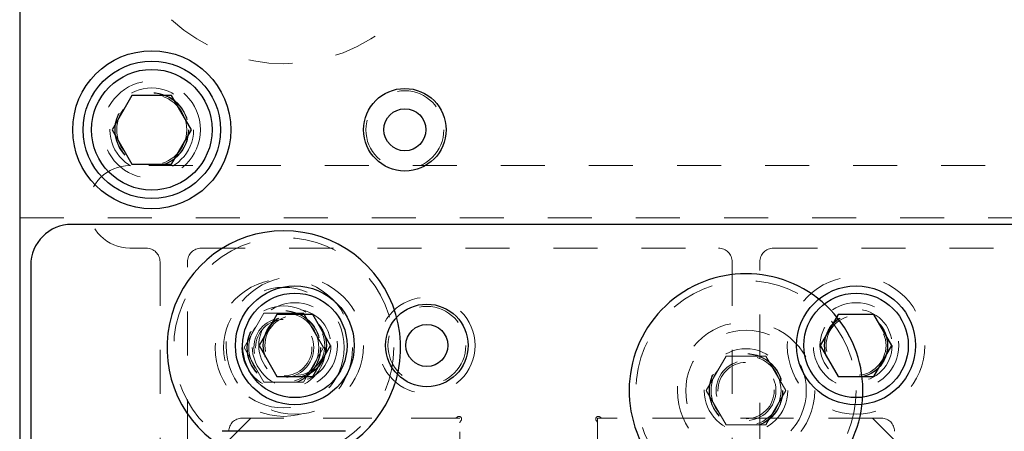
# Model space of a CAD drawing. Header units: inches. Extents: x 1880 to 2363, y -453 to -54.
# Tile 734 of 1056: x 1977.466 to 1979.703, y -66.676 to -65.741. Entities that reach past the tile are written whole.
import ezdxf

# ---------------------------------------------------------------- set-up
doc = ezdxf.new("R2010")
doc.units = ezdxf.units.IN
doc.header["$LTSCALE"] = 0.5
doc.header["$MEASUREMENT"] = 0
doc.linetypes.add('HIDDEN', pattern=[0.225, 0.15, -0.075])
for name, color, linetype in [('DIE-M-S', 8, 'Continuous'), ('DIE-M-S2', 1, 'Continuous'), ('DIE-M-S3', 8, 'Continuous'), ('PAD-M-S', 135, 'Continuous'), ('PBU-M-S', 8, 'Continuous'), ('RAI-M-S', 8, 'Continuous'), ('ST1-M-S', 193, 'Continuous'), ('ST2-M-S', 193, 'Continuous'), ('SVD-M-S', 8, 'Continuous'), ('SVE-M-S', 8, 'Continuous'), ('SVF-M-S', 8, 'Continuous')]:
    doc.layers.add(name, color=color, linetype=linetype)

msp = doc.modelspace()

# ---------------------------------------------------------------- linework, layer by layer
at = {"layer": 'DIE-M-S', "linetype": 'Continuous', "lineweight": 25}
msp.add_line((1977.46606, -64.11607), (1977.46606, -69.56607), dxfattribs=at)
at = {"layer": 'DIE-M-S', "linetype": 'HIDDEN', "lineweight": 18}
for p, q in [((1978.4551, -66.64607), (1977.97106, -66.64607)), ((1979.42356, -66.64607), (1978.78951, -66.64607)), ((1978.46606, -66.77707), (1978.46606, -66.65702)), ((1978.77856, -66.65702), (1978.77856, -66.85336))]:
    msp.add_line(p, q, dxfattribs=at)
for centre in [(1978.09106, -66.48097), (1979.36606, -66.48097)]:
    msp.add_circle(centre, 0.068, dxfattribs=at)
for centre, radius, start, end in [((1977.97106, -66.67607), 0.03, 90, 180), ((1978.4551, -66.64007), 0.006, 270, 317.40773), ((1978.46394, -66.64819), 0.006, 312.59227, 137.40773), ((1978.47206, -66.65702), 0.006, 132.59227, 180), ((1978.78068, -66.64819), 0.006, 42.59227, 227.40773), ((1978.77256, -66.65702), 0.006, 0, 47.40773), ((1978.78951, -66.64007), 0.006, 222.59227, 270), ((1979.42356, -66.67607), 0.03, 0, 90)]:
    msp.add_arc(centre, radius, start, end, dxfattribs=at)
at = {"layer": 'DIE-M-S2', "linetype": 'HIDDEN', "lineweight": 18}
for p, q in [((1977.99106, -66.64607), (1977.94106, -66.69607)), ((1978.46606, -66.64607), (1977.99106, -66.64607)), ((1978.46606, -66.77707), (1978.46606, -66.64607)), ((1978.77856, -66.64607), (1978.77856, -66.85336)), ((1979.40356, -66.64607), (1978.77856, -66.64607)), ((1979.45356, -66.69607), (1979.40356, -66.64607))]:
    msp.add_line(p, q, dxfattribs=at)
at = {"layer": 'DIE-M-S3', "linetype": 'HIDDEN', "lineweight": 18}
for p, q in [((1984.45929, -66.07232), (1977.71606, -66.07232)), ((1977.71606, -66.25982), (1977.75356, -66.25982)), ((1977.87856, -66.25982), (1979.05356, -66.25982)), ((1979.17856, -66.25982), (1982.80356, -66.25982)), ((1977.78481, -66.29107), (1977.78481, -67.30357)), ((1977.84731, -67.30357), (1977.84731, -66.29107)), ((1979.08481, -66.29107), (1979.08481, -66.91107)), ((1979.14731, -66.91107), (1979.14731, -66.29107))]:
    msp.add_line(p, q, dxfattribs=at)
msp.add_circle((1978.39106, -66.48097), 0.10938, dxfattribs=at)
for centre, radius, start, end in [((1977.71606, -66.16607), 0.09375, 90, 270), ((1977.75356, -66.29107), 0.03125, 0, 90), ((1977.87856, -66.29107), 0.03125, 90, 180), ((1979.05356, -66.29107), 0.03125, 0, 90), ((1979.17856, -66.29107), 0.03125, 90, 180)]:
    msp.add_arc(centre, radius, start, end, dxfattribs=at)
at = {"layer": 'PAD-M-S', "linetype": 'HIDDEN', "lineweight": 18}
for centre in [(1978.06606, -66.48607), (1979.11606, -66.58357)]:
    msp.add_circle(centre, 0.068, dxfattribs=at)
at = {"layer": 'PBU-M-S', "linetype": 'HIDDEN', "lineweight": 18}
msp.add_line((1977.46606, -64.11607), (1977.46606, -70.61607), dxfattribs=at)
at = {"layer": 'RAI-M-S', "linetype": 'Continuous', "lineweight": 25}
for p, q in [((1980.99806, -66.20597), (1977.58406, -66.20597)), ((1977.49106, -66.29897), (1977.49106, -66.76297))]:
    msp.add_line(p, q, dxfattribs=at)
at = {"layer": 'RAI-M-S', "linetype": 'HIDDEN', "lineweight": 18}
for centre in [(1978.09106, -66.48097), (1979.36606, -66.48097)]:
    msp.add_circle(centre, 0.097, dxfattribs=at)
at = {"layer": 'RAI-M-S', "linetype": 'Continuous', "lineweight": 25}
msp.add_circle((1978.39106, -66.48097), 0.09375, dxfattribs=at)
msp.add_arc((1977.58406, -66.29897), 0.093, 90, 180, dxfattribs=at)
at = {"layer": 'ST1-M-S', "linetype": 'Continuous', "lineweight": 25}
for p, q in [((1977.46606, -64.11607), (1977.46606, -70.61607)), ((1978.20606, -66.67607), (1977.92606, -66.67607))]:
    msp.add_line(p, q, dxfattribs=at)
for centre, radius in [((1977.76606, -65.99107), 0.1795), ((1978.34106, -65.99107), 0.09375)]:
    msp.add_circle(centre, radius, dxfattribs=at)
at = {"layer": 'ST1-M-S', "linetype": 'HIDDEN', "lineweight": 18}
for centre, radius in [((1977.76606, -65.99107), 0.1105), ((1978.09106, -66.48097), 0.15625), ((1979.36606, -66.48097), 0.15625)]:
    msp.add_circle(centre, radius, dxfattribs=at)
at = {"layer": 'ST1-M-S', "linetype": 'Continuous', "lineweight": 25}
for centre, start, end in [((1978.06606, -66.48607), 303.10256, 236.89744), ((1979.11606, -66.58357), 319.75881, 220.24119)]:
    msp.add_arc(centre, 0.2655, start, end, dxfattribs=at)
at = {"layer": 'ST2-M-S', "linetype": 'HIDDEN', "lineweight": 18}
msp.add_line((1977.46606, -66.19097), (1981.65356, -66.19097), dxfattribs=at)
msp.add_circle((1977.76606, -65.99107), 0.0795, dxfattribs=at)
msp.add_arc((1978.06606, -65.46607), 0.375, 227.16657, 312.83343, dxfattribs=at)
at = {"layer": 'SVD-M-S', "linetype": 'Continuous', "lineweight": 25}
for p, q in [((1978.05046, -66.41065), (1978.00987, -66.48097)), ((1978.13165, -66.41065), (1978.05046, -66.41065)), ((1978.17225, -66.48097), (1978.13165, -66.41065)), ((1979.32546, -66.41065), (1979.28487, -66.48097)), ((1979.40665, -66.41065), (1979.32546, -66.41065)), ((1979.44725, -66.48097), (1979.40665, -66.41065)), ((1978.00987, -66.48097), (1978.05046, -66.55128)), ((1978.13165, -66.55128), (1978.17225, -66.48097)), ((1979.28487, -66.48097), (1979.32546, -66.55128)), ((1979.40665, -66.55128), (1979.44725, -66.48097)), ((1978.05046, -66.55128), (1978.13165, -66.55128)), ((1979.32546, -66.55128), (1979.40665, -66.55128))]:
    msp.add_line(p, q, dxfattribs=at)
for centre, radius in [((1978.09106, -66.48097), 0.135), ((1978.09106, -66.48097), 0.1186), ((1979.36606, -66.48097), 0.135), ((1979.36606, -66.48097), 0.1186), ((1978.39106, -66.48097), 0.04775)]:
    msp.add_circle(centre, radius, dxfattribs=at)
at = {"layer": 'SVD-M-S', "linetype": 'HIDDEN', "lineweight": 18}
for centre, radius in [((1978.09106, -66.48097), 0.082), ((1978.09106, -66.48097), 0.07247), ((1978.09106, -66.48097), 0.0722), ((1978.39106, -66.48097), 0.0885), ((1979.36606, -66.48097), 0.082), ((1979.36606, -66.48097), 0.07247), ((1979.36606, -66.48097), 0.0722), ((1978.09106, -66.48097), 0.07168), ((1979.36606, -66.48097), 0.07168)]:
    msp.add_circle(centre, radius, dxfattribs=at)
at = {"layer": 'SVE-M-S', "linetype": 'Continuous', "lineweight": 25}
for p, q in [((1977.72095, -65.91294), (1977.67585, -65.99107)), ((1977.81116, -65.91294), (1977.72095, -65.91294)), ((1977.85627, -65.99107), (1977.81116, -65.91294)), ((1977.67585, -65.99107), (1977.72095, -66.06919)), ((1977.81116, -66.06919), (1977.85627, -65.99107)), ((1977.72095, -66.06919), (1977.81116, -66.06919))]:
    msp.add_line(p, q, dxfattribs=at)
for centre, radius in [((1977.76606, -65.99107), 0.156), ((1977.76606, -65.99107), 0.137), ((1978.34106, -65.99107), 0.04775)]:
    msp.add_circle(centre, radius, dxfattribs=at)
at = {"layer": 'SVE-M-S', "linetype": 'HIDDEN', "lineweight": 18}
for centre, radius in [((1977.76606, -65.99107), 0.095), ((1977.76606, -65.99107), 0.08397), ((1977.76606, -65.99107), 0.0837), ((1977.76606, -65.99107), 0.08318), ((1978.34106, -65.99107), 0.0885)]:
    msp.add_circle(centre, radius, dxfattribs=at)
at = {"layer": 'SVF-M-S', "linetype": 'HIDDEN', "lineweight": 18}
for p, q in [((1977.97585, -66.48607), (1978.02095, -66.40794)), ((1978.02095, -66.40794), (1978.11116, -66.40794)), ((1978.11116, -66.40794), (1978.15627, -66.48607)), ((1978.02095, -66.56419), (1977.97585, -66.48607)), ((1978.15627, -66.48607), (1978.11116, -66.56419)), ((1979.02585, -66.58357), (1979.07095, -66.50544)), ((1979.07095, -66.50544), (1979.16116, -66.50544)), ((1979.16116, -66.50544), (1979.20627, -66.58357)), ((1978.11116, -66.56419), (1978.02095, -66.56419)), ((1979.07095, -66.66169), (1979.02585, -66.58357)), ((1979.20627, -66.58357), (1979.16116, -66.66169)), ((1979.16116, -66.66169), (1979.07095, -66.66169))]:
    msp.add_line(p, q, dxfattribs=at)
for centre, radius in [((1978.06606, -66.48607), 0.25), ((1978.06606, -66.48607), 0.156), ((1979.11606, -66.58357), 0.25), ((1978.06606, -66.48607), 0.137), ((1978.06606, -66.48607), 0.095), ((1978.06606, -66.48607), 0.08397), ((1978.06606, -66.48607), 0.0837), ((1978.06606, -66.48607), 0.08318), ((1978.06606, -66.48607), 0.0795), ((1978.06606, -66.48607), 0.06398), ((1979.11606, -66.58357), 0.156), ((1979.11606, -66.58357), 0.137), ((1979.11606, -66.58357), 0.095), ((1979.11606, -66.58357), 0.08397), ((1979.11606, -66.58357), 0.0837), ((1979.11606, -66.58357), 0.08318), ((1979.11606, -66.58357), 0.0795), ((1979.11606, -66.58357), 0.06398)]:
    msp.add_circle(centre, radius, dxfattribs=at)

doc.saveas('drawing.dxf')
